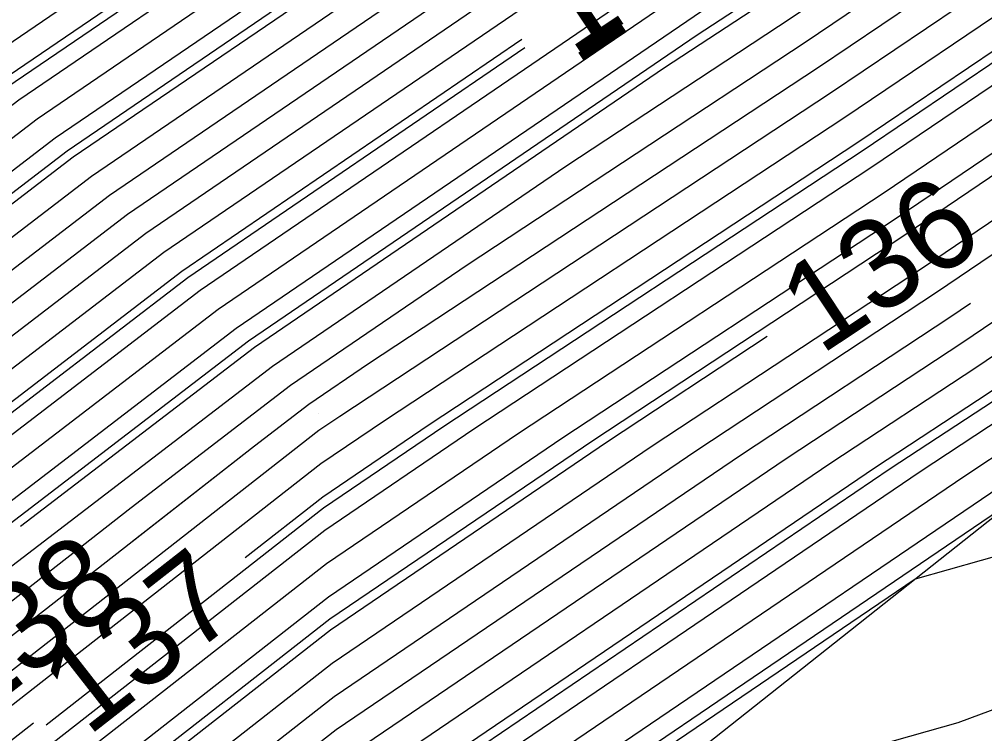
# Model space of a CAD drawing. Extents: x 2354170 to 2357230, y 866100 to 868290.
# Drawn here: x 2355923.31 to 2355944.88, y 866822.87 to 866838.83 of the extents above; entities that cross this region are included whole.
import ezdxf

# ---------------------------------------------------------------- set-up
doc = ezdxf.new("R2010")
doc.units = 0
for name, color, linetype in [('Default', 7, 'Continuous'), ('DTM Contours Major', 7, 'Continuous'), ('DTM Contours Major Text', 7, 'Continuous'), ('DTM Contours Minor', 7, 'Continuous'), ('Exist DTM QL2 LIDAR Elevation Point', 7, 'Continuous'), ('PH Exist DTM Breakline', 7, 'Continuous')]:
    doc.layers.add(name, color=color, linetype=linetype)

msp = doc.modelspace()

# ---------------------------------------------------------------- linework, layer by layer
at = {"layer": 'Default'}
for points in [[(2355881.474, 866809.027), (2355900.606, 866822.17), (2355904.253, 866824.546), (2355915.331, 866832.39), (2355922.488, 866837.874), (2355926.845, 866840.845), (2355940.191, 866849.547), (2355946.131, 866852.996), (2355951.872, 866856.772), (2355962.065, 866864.244), (2355963.402, 866865.263), (2355970.075, 866870.006), (2355980.309, 866877.783), (2355987.249, 866882.643), (2355988.551, 866884.441), (2355991.132, 866886.419), (2356000.029, 866891.809), (2356004.073, 866895.254), (2356009.551, 866899.386), (2356017.381, 866904.131), (2356024.52, 866909.55), (2356034.511, 866915.904)], [(2355883.784, 866809.15), (2355900.528, 866820.652), (2355905.27, 866823.741), (2355914.382, 866830.193), (2355923.298, 866837.024), (2355928.725, 866840.725), (2355940.161, 866848.182), (2355947.124, 866852.225), (2355951.384, 866855.027), (2355963.159, 866863.659), (2355964.312, 866864.536), (2355972.007, 866870.007), (2355980.245, 866876.267), (2355988.134, 866881.791), (2355989.014, 866883.007), (2355992.332, 866885.55), (2356000.022, 866890.209), (2356004.989, 866894.441), (2356011.718, 866899.516), (2356017.921, 866903.275), (2356023.577, 866907.568), (2356035.318, 866915.035)], [(2355884.939, 866809.211), (2355900.489, 866819.893), (2355905.778, 866823.338), (2355913.907, 866829.094), (2355923.703, 866836.599), (2355929.665, 866840.665), (2355940.146, 866847.499), (2355947.621, 866851.84), (2355951.141, 866854.155), (2355963.707, 866863.366), (2355964.766, 866864.173), (2355972.973, 866870.007), (2355980.213, 866875.509), (2355988.576, 866881.365), (2355989.246, 866882.29), (2355992.932, 866885.115), (2356000.019, 866889.409), (2356005.448, 866894.034), (2356012.801, 866899.58), (2356018.191, 866902.847), (2356023.106, 866906.577), (2356035.722, 866914.6)], [(2355886.095, 866809.272), (2355900.45, 866819.134), (2355906.287, 866822.935), (2355913.433, 866827.995), (2355924.107, 866836.175), (2355930.606, 866840.605), (2355940.131, 866846.816), (2355948.118, 866851.454), (2355950.897, 866853.282), (2355964.254, 866863.074), (2355965.221, 866863.81), (2355973.939, 866870.007), (2355980.182, 866874.751), (2355989.018, 866880.939), (2355989.477, 866881.574), (2355993.532, 866884.681), (2356000.016, 866888.61), (2356005.906, 866893.627), (2356013.885, 866899.645), (2356018.462, 866902.419), (2356022.635, 866905.587), (2356036.125, 866914.165)], [(2355888.405, 866809.395), (2355900.372, 866817.616), (2355907.303, 866822.13), (2355912.483, 866825.798), (2355924.917, 866835.325), (2355932.486, 866840.486), (2355940.101, 866845.451), (2355949.112, 866850.684), (2355950.409, 866851.537), (2355965.348, 866862.488), (2355966.131, 866863.084), (2355975.871, 866870.008), (2355980.118, 866873.236), (2355989.902, 866880.087), (2355989.941, 866880.14), (2355994.732, 866883.812), (2356000.01, 866887.01), (2356006.823, 866892.814), (2356016.052, 866899.775), (2356019.002, 866901.563), (2356021.693, 866903.605), (2356036.932, 866913.296)], [(2355889.56, 866809.456), (2355900.333, 866816.857), (2355907.812, 866821.727), (2355912.008, 866824.699), (2355925.322, 866834.9), (2355933.426, 866840.426), (2355940.086, 866844.769), (2355949.609, 866850.298), (2355950.166, 866850.665), (2355965.895, 866862.195), (2355966.586, 866862.721), (2355976.837, 866870.008), (2355980.086, 866872.478), (2355987.977, 866878.003), (2355989.887, 866879.317), (2355990.937, 866880.009), (2355995.332, 866883.377), (2356000.007, 866886.21), (2356007.281, 866892.407), (2356017.135, 866899.839), (2356019.273, 866901.135), (2356021.222, 866902.614), (2356037.336, 866912.862)], [(2355891.87, 866809.578), (2355900.255, 866815.339), (2355908.829, 866820.922), (2355911.059, 866822.501), (2355926.131, 866834.05), (2355935.306, 866840.306), (2355940.057, 866843.404), (2355947.976, 866848.002), (2355950.47, 866849.462), (2355953.699, 866851.867), (2355966.99, 866861.61), (2355967.495, 866861.995), (2355978.768, 866870.009), (2355980.023, 866870.962), (2355983.068, 866873.094), (2355989.653, 866877.625), (2355993.271, 866880.009), (2355996.532, 866882.508), (2356000.001, 866884.61), (2356008.198, 866891.593), (2356019.302, 866899.969), (2356019.813, 866900.278), (2356020.279, 866900.632), (2356038.143, 866911.992)], [(2355900.216, 866814.58), (2355909.337, 866820.519), (2355910.584, 866821.403), (2355926.536, 866833.626), (2355936.246, 866840.246), (2355940.042, 866842.721), (2355946.369, 866846.395), (2355950.86, 866849.024), (2355956.676, 866853.356), (2355967.537, 866861.317), (2355967.95, 866861.632), (2355979.734, 866870.009), (2355979.991, 866870.204), (2355980.614, 866870.64), (2355989.536, 866876.779), (2355994.438, 866880.009), (2355997.132, 866882.074), (2355999.998, 866883.81), (2356008.656, 866891.187), (2356018.846, 866898.872), (2356019.944, 866899.705), (2356020.2, 866899.907), (2356021.872, 866900.954), (2356038.546, 866911.558)], [(2355900.029, 866810.056), (2355909.818, 866816.501), (2355913.827, 866819.336), (2355923.043, 866826.539), (2355928.965, 866831.076), (2355935.519, 866835.545), (2355940.577, 866838.875), (2355942.002, 866839.84), (2355953.202, 866846.395), (2355969.25, 866858.347), (2355971.156, 866859.637), (2355981.229, 866866.473), (2355981.584, 866866.713), (2355988.835, 866871.702), (2355999.135, 866878.491), (2356000.631, 866879.632), (2356010.145, 866887.824), (2356010.908, 866888.409), (2356019.315, 866894.782), (2356023.693, 866898.252), (2356039.396, 866908.081)], [(2355900.355, 866809.552), (2355909.784, 866815.76), (2355914.64, 866819.194), (2355925.804, 866827.919), (2355929.37, 866830.652), (2355933.316, 866833.342), (2355940.87, 866838.316), (2355942.999, 866839.757), (2355953.592, 866845.957), (2355968.771, 866857.262), (2355971.923, 866859.395), (2355981.446, 866865.857), (2355981.863, 866866.14), (2355988.718, 866870.856), (2355998.456, 866877.274), (2356001.15, 866879.331), (2356010.197, 866887.12), (2356011.205, 866887.894), (2356019.21, 866893.961), (2356024.275, 866897.977), (2356039.156, 866907.29)], [(2355909.714, 866814.277), (2355916.265, 866818.909), (2355930.003, 866829.647), (2355930.468, 866829.962), (2355941.456, 866837.197), (2355944.993, 866839.591), (2355954.372, 866845.08), (2355967.813, 866855.091), (2355973.456, 866858.909), (2355981.88, 866864.626), (2355982.421, 866864.992), (2355988.484, 866869.163), (2355997.098, 866874.84), (2356002.188, 866878.727), (2356010.302, 866885.713), (2356011.801, 866886.863), (2356019, 866892.32), (2356025.44, 866897.425), (2356038.674, 866905.708)], [(2355909.68, 866813.536), (2355917.078, 866818.767), (2355930.045, 866828.902), (2355931.465, 866829.866), (2355941.75, 866836.637), (2355945.99, 866839.508), (2355954.763, 866844.642), (2355967.334, 866854.005), (2355974.222, 866858.666), (2355982.097, 866864.01), (2355982.7, 866864.418), (2355988.367, 866868.317), (2355996.418, 866873.624), (2356002.706, 866878.425), (2356010.354, 866885.009), (2356012.098, 866886.348), (2356018.895, 866891.5), (2356026.022, 866897.149), (2356038.433, 866904.917)], [(2355909.61, 866812.053), (2355918.704, 866818.483), (2355930.131, 866827.414), (2355933.46, 866829.674), (2355942.336, 866835.518), (2355947.984, 866839.342), (2355955.543, 866843.766), (2355966.376, 866851.834), (2355975.756, 866858.181), (2355982.531, 866862.779), (2355983.257, 866863.27), (2355988.133, 866866.625), (2355995.06, 866871.19), (2356003.744, 866877.821), (2356010.459, 866883.602), (2356012.694, 866885.317), (2356018.686, 866889.859), (2356027.187, 866896.598), (2356037.951, 866903.336)], [(2355909.576, 866811.312), (2355919.516, 866818.341), (2355930.173, 866826.67), (2355934.458, 866829.579), (2355942.629, 866834.959), (2355948.981, 866839.259), (2355955.934, 866843.328), (2355965.897, 866850.748), (2355976.522, 866857.938), (2355982.748, 866862.163), (2355983.536, 866862.696), (2355988.016, 866865.779), (2355994.381, 866869.973), (2356004.263, 866877.519), (2356010.511, 866882.898), (2356012.991, 866884.802), (2356018.581, 866889.038), (2356027.769, 866896.322), (2356037.711, 866902.545)], [(2355909.541, 866810.57), (2355920.329, 866818.199), (2355930.216, 866825.926), (2355935.455, 866829.483), (2355942.923, 866834.399), (2355949.978, 866839.175), (2355956.324, 866842.89), (2355965.418, 866849.663), (2355977.289, 866857.695), (2355982.965, 866861.547), (2355983.815, 866862.122), (2355987.899, 866864.932), (2355993.701, 866868.756), (2356004.782, 866877.217), (2356010.563, 866882.194), (2356013.289, 866884.286), (2356018.476, 866888.218), (2356028.351, 866896.046), (2356037.47, 866901.754)], [(2356036.988, 866900.172), (2356029.516, 866895.495), (2356018.266, 866886.577), (2356013.885, 866883.256), (2356010.667, 866880.787), (2356005.82, 866876.614), (2355992.343, 866866.323), (2355987.665, 866863.24), (2355984.373, 866860.975), (2355983.399, 866860.316), (2355978.822, 866857.21), (2355964.46, 866847.492), (2355957.104, 866842.013), (2355951.971, 866839.009), (2355943.509, 866833.28), (2355937.45, 866829.291), (2355930.301, 866824.437), (2355921.954, 866817.914), (2355909.472, 866809.088)], [(2356036.747, 866899.381), (2356030.098, 866895.219), (2356018.161, 866885.756), (2356014.182, 866882.74), (2356010.72, 866880.083), (2356006.339, 866876.312), (2355991.664, 866865.106), (2355987.548, 866862.394), (2355984.651, 866860.401), (2355983.616, 866859.7), (2355979.589, 866856.967), (2355963.981, 866846.406), (2355957.495, 866841.575), (2355952.968, 866838.926), (2355943.803, 866832.721), (2355938.448, 866829.195), (2355930.343, 866823.693), (2355922.767, 866817.772), (2355909.437, 866808.346)], [(2356036.266, 866897.799), (2356031.262, 866894.668), (2356017.951, 866884.115), (2356014.778, 866881.71), (2356010.824, 866878.676), (2356007.377, 866875.708), (2355990.305, 866862.673), (2355987.314, 866860.702), (2355985.209, 866859.253), (2355984.05, 866858.469), (2355981.122, 866856.482), (2355963.023, 866844.235), (2355958.275, 866840.699), (2355954.962, 866838.76), (2355944.389, 866831.602), (2355940.443, 866829.003), (2355930.428, 866822.205), (2355924.393, 866817.488), (2355909.368, 866806.864)], [(2356036.025, 866897.008), (2356031.845, 866894.392), (2356017.847, 866883.295), (2356015.075, 866881.194), (2356010.876, 866877.972), (2356007.896, 866875.406), (2355989.626, 866861.456), (2355987.197, 866859.855), (2355985.488, 866858.679), (2355984.267, 866857.853), (2355981.888, 866856.239), (2355962.544, 866843.149), (2355958.665, 866840.261), (2355955.959, 866838.677), (2355944.682, 866831.042), (2355941.44, 866828.908), (2355930.471, 866821.461), (2355925.205, 866817.345), (2355909.334, 866806.122)], [(2356035.543, 866895.426), (2356033.009, 866893.84), (2356017.637, 866881.654), (2356015.671, 866880.163), (2356010.981, 866876.564), (2356008.934, 866874.802), (2355988.267, 866859.022), (2355986.963, 866858.163), (2355986.046, 866857.532), (2355984.7, 866856.621), (2355983.422, 866855.753), (2355961.585, 866840.978), (2355959.446, 866839.385), (2355957.953, 866838.511), (2355945.269, 866829.923), (2355943.435, 866828.716), (2355930.556, 866819.973), (2355926.831, 866817.061), (2355909.264, 866804.64)], [(2356035.302, 866894.635), (2356033.591, 866893.565), (2356017.532, 866880.833), (2356015.968, 866879.648), (2356011.033, 866875.861), (2356009.453, 866874.5), (2355987.588, 866857.806), (2355986.846, 866857.317), (2355986.324, 866856.958), (2355984.917, 866856.006), (2355984.188, 866855.511), (2355961.106, 866839.892), (2355959.836, 866838.946), (2355958.95, 866838.428), (2355945.562, 866829.364), (2355944.433, 866828.62), (2355930.598, 866819.228), (2355927.644, 866816.919), (2355909.23, 866803.898)], [(2356034.174, 866893.289), (2356017.427, 866880.013), (2356016.266, 866879.133), (2356011.085, 866875.157), (2356009.972, 866874.198), (2355986.909, 866856.589), (2355986.729, 866856.471), (2355986.603, 866856.384), (2355985.134, 866855.39), (2355984.955, 866855.268), (2355960.627, 866838.807), (2355960.227, 866838.508), (2355959.947, 866838.344), (2355945.855, 866828.804), (2355945.43, 866828.524), (2355930.641, 866818.484), (2355928.456, 866816.777), (2355909.195, 866803.157)], [(2356036.066, 866889.825), (2356025.78, 866885.16), (2356017.217, 866878.372), (2356016.861, 866878.102), (2356011.189, 866873.749), (2356011.01, 866873.595), (2356006.639, 866870.258), (2355995.287, 866857.606), (2355990.912, 866854.235), (2355987.522, 866852.119), (2355986.405, 866851.376), (2355983.92, 866848.99), (2355980.146, 866846.82), (2355963.414, 866835.7), (2355960.3, 866833.703), (2355949.293, 866826.489), (2355946.965, 866824.11), (2355944.277, 866823.111), (2355936.482, 866820.903), (2355930.726, 866816.996), (2355930.082, 866816.492), (2355909.126, 866801.674)], [(2355923.337, 866827.499), (2355928.56, 866831.501), (2355937.722, 866837.748), (2355940.283, 866839.435), (2355941.005, 866839.923), (2355952.811, 866846.833), (2355969.729, 866859.433), (2355970.389, 866859.88), (2355981.012, 866867.089), (2355981.305, 866867.287), (2355988.952, 866872.548), (2355999.815, 866879.707), (2356000.112, 866879.934), (2356005.39, 866884.478)], [(2355925.833, 866827.165), (2355928.565, 866829.3), (2355929.774, 866830.227), (2355931.113, 866831.14), (2355941.163, 866837.756), (2355943.996, 866839.674), (2355953.982, 866845.519), (2355968.292, 866856.176), (2355972.689, 866859.152), (2355981.663, 866865.242), (2355982.142, 866865.566), (2355988.601, 866870.009), (2355997.777, 866876.057), (2356001.669, 866879.029), (2356007.779, 866884.29)], [(2355928.353, 866826.802), (2355930.088, 866828.158), (2355932.463, 866829.77), (2355942.043, 866836.078), (2355946.987, 866839.425), (2355955.153, 866844.204), (2355966.855, 866852.92), (2355974.989, 866858.424), (2355982.314, 866863.394), (2355982.978, 866863.844), (2355988.25, 866867.471), (2355995.739, 866872.407), (2356003.225, 866878.123), (2356010.175, 866884.107)], [(2355887.381, 866809.424), (2355900.411, 866818.375), (2355906.795, 866822.533), (2355912.958, 866826.896), (2355924.512, 866835.75), (2355931.546, 866840.545), (2355940.116, 866846.134), (2355948.615, 866851.069), (2355950.653, 866852.41), (2355964.801, 866862.781), (2355965.676, 866863.447), (2355969.598, 866866.235)], [(2355993.725, 866863.887), (2355988.946, 866860.239), (2355987.08, 866859.009), (2355985.767, 866858.105), (2355984.483, 866857.237), (2355982.655, 866855.996), (2355962.064, 866842.064), (2355959.056, 866839.823), (2355956.956, 866838.594), (2355944.976, 866830.483), (2355942.438, 866828.812), (2355930.513, 866820.717), (2355926.018, 866817.203), (2355911.542, 866806.967)], [(2355992.616, 866859.491), (2355990.175, 866856.77), (2355988.402, 866855.404), (2355987.028, 866854.547), (2355985.688, 866853.655), (2355984.688, 866852.695), (2355983.17, 866851.822), (2355961.459, 866837.394), (2355960.369, 866836.694), (2355946.958, 866827.905), (2355946.297, 866827.23), (2355945.534, 866826.946), (2355943.322, 866826.32), (2355930.683, 866817.74), (2355929.269, 866816.635), (2355910.316, 866803.233)], [(2355878.655, 866801.078), (2355882.094, 866803.593), (2355883.436, 866804.515), (2355890.715, 866809.517), (2355900.294, 866816.098), (2355908.32, 866821.325), (2355911.534, 866823.6), (2355925.727, 866834.475), (2355934.366, 866840.366), (2355940.071, 866844.086), (2355949.583, 866849.61), (2355950.079, 866849.9), (2355950.722, 866850.378), (2355960.899, 866857.839)], [(2355868.051, 866798.966), (2355873.589, 866802.699), (2355877.602, 866805.634), (2355879.708, 866807.081), (2355882.629, 866809.088), (2355900.567, 866821.411), (2355904.762, 866824.143), (2355914.857, 866831.291), (2355922.893, 866837.449), (2355927.785, 866840.785), (2355940.176, 866848.864), (2355946.627, 866852.61), (2355950.649, 866855.256)], [(2355900.138, 866813.062), (2355908.444, 866818.47), (2355909.957, 866819.466), (2355910.576, 866819.905), (2355912, 866821.018), (2355927.346, 866832.776), (2355938.127, 866840.127), (2355940.012, 866841.356), (2355943.155, 866843.181), (2355951.64, 866848.147)], [(2355900.1, 866812.303), (2355906.34, 866816.367), (2355909.922, 866818.725), (2355911.389, 866819.762), (2355914.761, 866822.398), (2355927.75, 866832.351), (2355939.067, 866840.067), (2355939.997, 866840.673), (2355941.547, 866841.574), (2355952.031, 866847.709)], [(2355904.237, 866814.263), (2355909.887, 866817.984), (2355912.202, 866819.62), (2355917.522, 866823.778), (2355928.155, 866831.926), (2355939.925, 866839.951), (2355939.99, 866839.994), (2355940.008, 866840.006), (2355952.421, 866847.271)], [(2355852.386, 866781.471), (2355852.419, 866781.493), (2355857.539, 866784.889), (2355866.622, 866790.237), (2355870.858, 866793.092), (2355884.019, 866802.718), (2355885.033, 866803.415), (2355894.18, 866809.701), (2355900.177, 866813.821), (2355909.845, 866820.117), (2355910.11, 866820.304), (2355926.941, 866833.201), (2355934.535, 866838.379)], [(2355944.561, 866832.476), (2355944.096, 866832.161), (2355939.445, 866829.099), (2355930.386, 866822.949), (2355923.58, 866817.63), (2355909.403, 866807.605), (2355904.556, 866804.413), (2355897.559, 866799.597), (2355890.857, 866794.721), (2355882.157, 866788.336), (2355873.172, 866782.406), (2355866.227, 866778.318), (2355862.304, 866775.697)], [(2355940.021, 866831.736), (2355936.453, 866829.387), (2355930.258, 866825.182), (2355921.142, 866818.056), (2355909.507, 866809.829), (2355903.41, 866805.815), (2355894.61, 866799.757), (2355890.516, 866796.778), (2355879.508, 866788.7), (2355872.478, 866784.06), (2355863.827, 866778.968), (2355859.838, 866776.302), (2355857.767, 866774.973)], [(2355841.313, 866766.441), (2355847.269, 866770.966), (2355850.672, 866773.264), (2355858.291, 866778.317), (2355859.957, 866779.387), (2355860.626, 866779.834), (2355871.552, 866786.265), (2355875.976, 866789.185), (2355890.062, 866799.522), (2355890.678, 866799.97), (2355901.883, 866807.683), (2355909.645, 866812.794), (2355917.891, 866818.625), (2355923.625, 866823.107)]]:
    msp.add_lwpolyline(points, dxfattribs=at)
at = {"layer": 'DTM Contours Major'}
for points in [[(2355852.459, 866781.283), (2355857.628, 866784.712), (2355866.971, 866790.213), (2355870.767, 866792.772), (2355884.233, 866802.621), (2355885.211, 866803.292), (2355894.565, 866809.721), (2355900.164, 866813.568), (2355909.847, 866819.873), (2355909.98, 866819.961), (2355910.034, 866819.999), (2355910.16, 866820.097), (2355927.076, 866833.059), (2355934.605, 866838.193)], [(2355944.561, 866832.476), (2355944.096, 866832.161), (2355939.445, 866829.099), (2355930.386, 866822.949), (2355923.58, 866817.63), (2355909.403, 866807.605), (2355904.556, 866804.413), (2355897.559, 866799.597), (2355890.857, 866794.721), (2355882.157, 866788.336), (2355873.172, 866782.406), (2355866.227, 866778.318), (2355862.304, 866775.697)]]:
    msp.add_lwpolyline(points, dxfattribs=at)
at = {"layer": 'DTM Contours Minor'}
for points in [[(2355897.375, 866818.974), (2355900.554, 866821.158), (2355904.931, 866824.009), (2355914.699, 866830.925), (2355923.028, 866837.308), (2355928.098, 866840.765), (2355940.171, 866848.637), (2355946.793, 866852.482), (2355951.547, 866855.609), (2355962.795, 866863.854), (2355964.008, 866864.779), (2355971.363, 866870.007), (2355980.266, 866876.773), (2355987.839, 866882.075), (2355988.86, 866883.485), (2355991.932, 866885.839), (2356000.024, 866890.743), (2356004.684, 866894.712), (2356010.996, 866899.473), (2356017.741, 866903.561), (2356023.892, 866908.229), (2356035.049, 866915.325)], [(2355918.307, 866823.874), (2355919.362, 866824.699), (2355928.425, 866831.643), (2355938.456, 866838.482), (2355940.186, 866839.621), (2355940.673, 866839.951), (2355952.681, 866846.979), (2355969.888, 866859.795), (2355970.134, 866859.961), (2355980.94, 866867.294), (2355981.212, 866867.479), (2355988.991, 866872.83), (2355999.883, 866880.009), (2355999.932, 866880.046), (2355999.983, 866880.077), (2356000.443, 866880.469), (2356010.076, 866888.762), (2356010.511, 866889.096), (2356019.455, 866895.876), (2356022.917, 866898.62), (2356039.717, 866909.136)], [(2355921.106, 866823.47), (2355928.565, 866829.3), (2355929.774, 866830.227), (2355931.113, 866831.14), (2355941.163, 866837.756), (2355943.996, 866839.674), (2355953.982, 866845.519), (2355968.292, 866856.176), (2355972.689, 866859.152), (2355981.663, 866865.242), (2355982.142, 866865.566), (2355988.601, 866870.009), (2355997.777, 866876.057), (2356001.669, 866879.029), (2356010.25, 866886.417), (2356011.503, 866887.378), (2356019.105, 866893.141), (2356024.858, 866897.701), (2356038.915, 866906.499)], [(2355886.865, 866809.313), (2355900.424, 866818.628), (2355906.626, 866822.667), (2355913.116, 866827.263), (2355924.377, 866835.891), (2355931.232, 866840.565), (2355940.121, 866846.361), (2355948.449, 866851.198), (2355950.734, 866852.7), (2355964.619, 866862.878), (2355965.524, 866863.568), (2355974.583, 866870.008), (2355980.16, 866874.246), (2355989.313, 866880.655), (2355989.632, 866881.096), (2355993.932, 866884.391), (2356000.014, 866888.076), (2356006.212, 866893.356), (2356014.607, 866899.688), (2356018.642, 866902.134), (2356020.893, 866903.842)], [(2355923.906, 866823.067), (2355930.102, 866827.91), (2355932.795, 866829.738), (2355942.141, 866835.891), (2355947.319, 866839.397), (2355955.283, 866844.058), (2355966.695, 866852.558), (2355975.244, 866858.343), (2355982.386, 866863.189), (2355983.071, 866863.653), (2355988.211, 866867.189), (2355995.513, 866872.001), (2356003.398, 866878.022), (2356010.424, 866884.071), (2356012.495, 866885.66), (2356018.756, 866890.406), (2356026.798, 866896.782), (2356038.112, 866903.863)], [(2356034.562, 866893.105), (2356017.357, 866879.466), (2356016.465, 866878.789), (2356011.12, 866874.688), (2356010.318, 866873.997), (2355990.82, 866859.11), (2355988.471, 866856.492), (2355987.565, 866855.794), (2355986.864, 866855.356), (2355985.449, 866854.414), (2355984.944, 866853.93), (2355984.178, 866853.489), (2355960.808, 866837.958), (2355960.392, 866837.692), (2355946.179, 866828.377), (2355946.074, 866828.27), (2355945.953, 866828.225), (2355945.602, 866828.125), (2355930.669, 866817.988), (2355928.998, 866816.682), (2355909.172, 866802.663)], [(2355790.838, 866741.782), (2355793.794, 866743.89), (2355814.24, 866757.393), (2355817.983, 866759.754), (2355831.845, 866769.168), (2355838.357, 866774.116), (2355852.943, 866783.961), (2355856.743, 866786.482), (2355863.483, 866790.45), (2355871.677, 866795.974), (2355882.094, 866803.593), (2355883.436, 866804.515), (2355890.715, 866809.517), (2355900.294, 866816.098), (2355908.32, 866821.325), (2355911.534, 866823.6), (2355925.727, 866834.475), (2355934.366, 866840.366), (2355940.071, 866844.086), (2355949.583, 866849.61), (2355950.079, 866849.9), (2355950.722, 866850.378), (2355956.06, 866854.292)], [(2355971.17, 866847.971), (2355961.905, 866841.702), (2355959.186, 866839.677), (2355957.288, 866838.566), (2355945.073, 866830.296), (2355942.77, 866828.78), (2355930.527, 866820.469), (2355926.289, 866817.156), (2355909.287, 866805.134), (2355905.828, 866802.856), (2355900.836, 866799.42), (2355891.235, 866792.434), (2355885.101, 866787.932), (2355873.943, 866780.568), (2355868.895, 866777.596), (2355859.648, 866771.417), (2355853.861, 866767.703), (2355847.796, 866763.292), (2355838.129, 866755.86), (2355828.597, 866749.07), (2355823.299, 866745.851), (2355814.388, 866739.399), (2355806.888, 866734.053)], [(2355829.297, 866754.601), (2355834.009, 866757.958), (2355849.129, 866769.582), (2355849.782, 866770.078), (2355850.032, 866770.247), (2355850.591, 866770.617), (2355859.848, 866776.559), (2355863.56, 866779.04), (2355872.401, 866784.243), (2355879.214, 866788.74), (2355890.478, 866797.007), (2355894.282, 866799.775), (2355903.283, 866805.97), (2355909.518, 866810.076), (2355920.871, 866818.104), (2355930.244, 866825.43), (2355936.12, 866829.419), (2355943.118, 866834.026), (2355945.676, 866835.758)]]:
    msp.add_lwpolyline(points, dxfattribs=at)
at = {"layer": 'Exist DTM QL2 LIDAR Elevation Point'}
msp.add_line((2355929.982, 866830.009), (2355929.982, 866830.009), dxfattribs=at)
at = {"layer": 'PH Exist DTM Breakline'}
msp.add_lwpolyline([(2355727.238, 866668.155), (2355738.903, 866677.519), (2355755.48, 866687.825), (2355773.901, 866701.274), (2355790.264, 866712.771), (2355807.703, 866726.718), (2355827.52, 866740.564), (2355844.348, 866752.694), (2355859.377, 866764.426), (2355875.997, 866775.675), (2355892.14, 866786.965), (2355909, 866798.977), (2355930.762, 866816.374), (2355946.032, 866828.466), (2355960.407, 866838.306)], dxfattribs=at)

# ---------------------------------------------------------------- texts
at = {"layer": 'Default'}
for s, rotation, p in [('140', 33.7382, (2355935.677, 866837.973)), ('136', 33.6276, (2355941.212, 866831.31)), ('138', 38.0109, (2355922.317, 866823.148)), ('137', 38.0109, (2355924.837, 866822.785))]:
    msp.add_text(s, height=2, rotation=rotation, dxfattribs=at).set_placement(p)
at = {"layer": 'DTM Contours Major Text'}
msp.add_text('140', height=2, rotation=33.7962, dxfattribs=at).set_placement((2355935.749, 866837.786))

doc.saveas('drawing.dxf')
